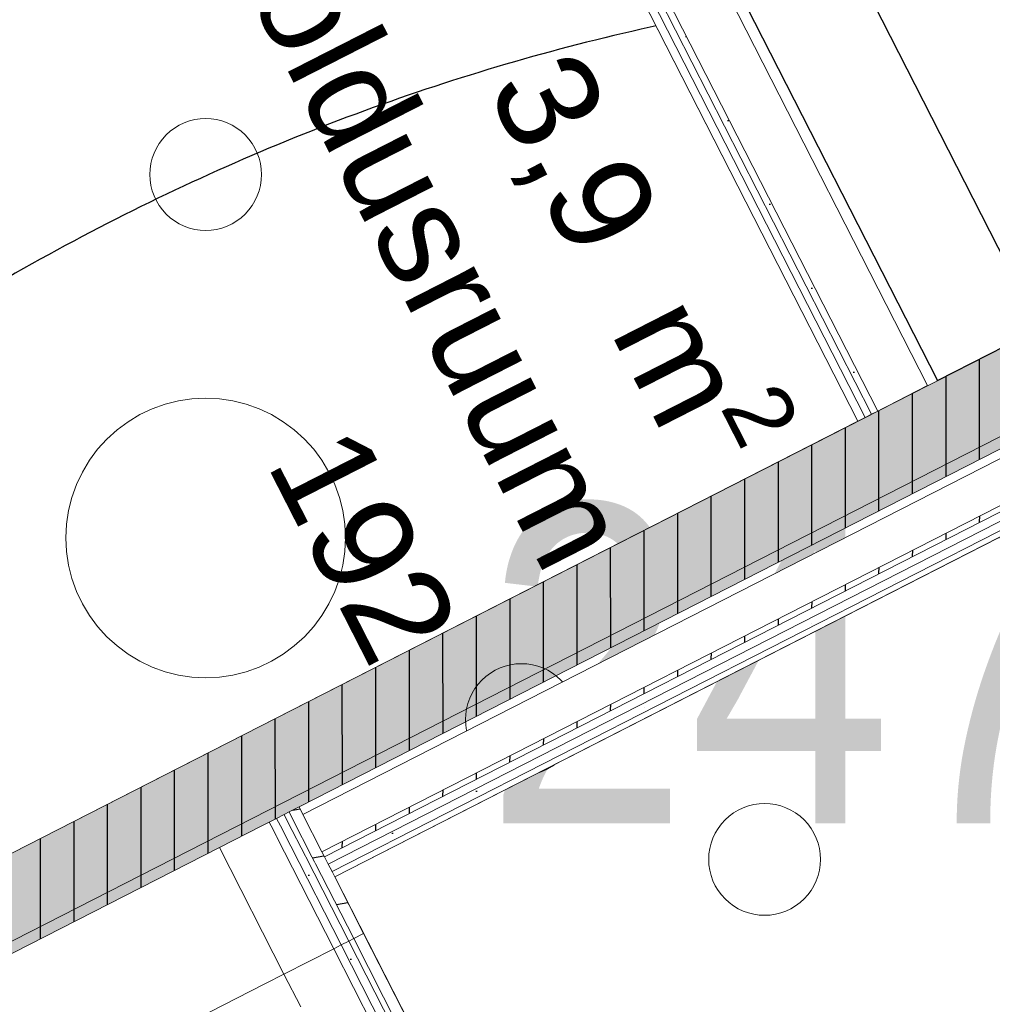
# Model space of a CAD drawing. Header units: metres. Extents: x 538891 to 1080079, y 6588829 to 13178720.
# Tile 545 of 1056: x 539902.88 to 539904.62, y 6589188.82 to 6589190.58. Entities that reach past the tile are written whole.
import ezdxf

# ---------------------------------------------------------------- set-up
doc = ezdxf.new("R2010")
doc.units = ezdxf.units.M
doc.header["$LTSCALE"] = 0.4
doc.header["$PDMODE"] = 1
doc.header["$PDSIZE"] = -2
doc.linetypes.add('Hidden Line', pattern=[48.902778, 35.277778, -13.625])
doc.linetypes.add('Triple Dashed', pattern=[92.604163, 66.145831, -26.458332])
for name, color, linetype in [('AR', 7, 'Continuous'), ('DENDRO', 7, 'Continuous'), ('GEO', 7, 'Continuous')]:
    doc.layers.add(name, color=color, linetype=linetype)
doc.styles.add('Arial', font='arial.ttf')
doc.styles.add('Arial Narrow', font='ARIALN.TTF')
pattern_1 = [(0, (0, 0), (0, 0.075), [1e-05, -0.07499])]
pattern_2 = [(10, (0, 0), (-0.015628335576, 0.0886326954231), [])]
pattern_3 = [(90, (0, 0), (-0.06, 0), [])]

# ---------------------------------------------------------------- blocks, each defined once
blk = doc.blocks.new('VQSA')
at = {"color": 7, "linetype": 'Continuous', "lineweight": 9, "flags": 128}
for points in [[(0.2, 1.3), (0.199, 1.2804), (0.1962, 1.261), (0.1914, 1.2419), (0.1848, 1.2235), (0.1764, 1.2057), (0.1663, 1.1889), (0.1546, 1.1731), (0.1414, 1.1586), (0.1269, 1.1454), (0.1111, 1.1337), (0.0943, 1.1236), (0.0765, 1.1152), (0.0581, 1.1086), (0.039, 1.1038), (0.0196, 1.101), (0, 1.1), (-0.0196, 1.101), (-0.039, 1.1038), (-0.0581, 1.1086), (-0.0765, 1.1152), (-0.0943, 1.1236), (-0.1111, 1.1337), (-0.1269, 1.1454), (-0.1414, 1.1586), (-0.1546, 1.1731), (-0.1663, 1.1889), (-0.1764, 1.2057), (-0.1848, 1.2235), (-0.1914, 1.2419), (-0.1962, 1.261), (-0.199, 1.2804), (-0.2, 1.3), (-0.199, 1.3196), (-0.1962, 1.339), (-0.1914, 1.3581), (-0.1848, 1.3765), (-0.1764, 1.3943), (-0.1663, 1.4111), (-0.1546, 1.4269), (-0.1414, 1.4414), (-0.1269, 1.4546), (-0.1111, 1.4663), (-0.0943, 1.4764), (-0.0765, 1.4848), (-0.0581, 1.4914), (-0.039, 1.4962), (-0.0196, 1.499), (0, 1.5), (0.0196, 1.499), (0.039, 1.4962), (0.0581, 1.4914), (0.0765, 1.4848), (0.0943, 1.4764), (0.1111, 1.4663), (0.1269, 1.4546), (0.1414, 1.4414), (0.1546, 1.4269), (0.1663, 1.4111), (0.1764, 1.3943), (0.1848, 1.3765), (0.1914, 1.3581), (0.1962, 1.339), (0.199, 1.3196)], [(0.5, 0), (0.4976, -0.049), (0.4904, -0.0975), (0.4785, -0.1451), (0.4619, -0.1913), (0.441, -0.2357), (0.4157, -0.2778), (0.3865, -0.3172), (0.3536, -0.3536), (0.3172, -0.3865), (0.2778, -0.4157), (0.2357, -0.441), (0.1913, -0.4619), (0.1451, -0.4785), (0.0975, -0.4904), (0.049, -0.4976), (0, -0.5), (-0.049, -0.4976), (-0.0975, -0.4904), (-0.1451, -0.4785), (-0.1913, -0.4619), (-0.2357, -0.441), (-0.2778, -0.4157), (-0.3172, -0.3865), (-0.3536, -0.3536), (-0.3865, -0.3172), (-0.4157, -0.2778), (-0.441, -0.2357), (-0.4619, -0.1913), (-0.4785, -0.1451), (-0.4904, -0.0975), (-0.4976, -0.049), (-0.5, 0), (-0.4976, 0.049), (-0.4904, 0.0975), (-0.4785, 0.1451), (-0.4619, 0.1913), (-0.441, 0.2357), (-0.4157, 0.2778), (-0.3865, 0.3172), (-0.3536, 0.3536), (-0.3172, 0.3865), (-0.2778, 0.4157), (-0.2357, 0.441), (-0.1913, 0.4619), (-0.1451, 0.4785), (-0.0975, 0.4904), (-0.049, 0.4976), (0, 0.5), (0.049, 0.4976), (0.0975, 0.4904), (0.1451, 0.4785), (0.1913, 0.4619), (0.2357, 0.441), (0.2778, 0.4157), (0.3172, 0.3865), (0.3536, 0.3536), (0.3865, 0.3172), (0.4157, 0.2778), (0.441, 0.2357), (0.4619, 0.1913), (0.4785, 0.1451), (0.4904, 0.0975), (0.4976, 0.049)], [(1.33, -0.65), (1.329, -0.6696), (1.3262, -0.689), (1.3214, -0.7081), (1.3148, -0.7265), (1.3064, -0.7443), (1.2963, -0.7611), (1.2846, -0.7769), (1.2714, -0.7914), (1.2569, -0.8046), (1.2411, -0.8163), (1.2243, -0.8264), (1.2065, -0.8348), (1.1881, -0.8414), (1.169, -0.8462), (1.1496, -0.849), (1.13, -0.85), (1.1104, -0.849), (1.091, -0.8462), (1.0719, -0.8414), (1.0535, -0.8348), (1.0357, -0.8264), (1.0189, -0.8163), (1.0031, -0.8046), (0.9886, -0.7914), (0.9754, -0.7769), (0.9637, -0.7611), (0.9536, -0.7443), (0.9452, -0.7265), (0.9386, -0.7081), (0.9338, -0.689), (0.931, -0.6696), (0.93, -0.65), (0.931, -0.6304), (0.9338, -0.611), (0.9386, -0.5919), (0.9452, -0.5735), (0.9536, -0.5557), (0.9637, -0.5389), (0.9754, -0.5231), (0.9886, -0.5086), (1.0031, -0.4954), (1.0189, -0.4837), (1.0357, -0.4736), (1.0535, -0.4652), (1.0719, -0.4586), (1.091, -0.4538), (1.1104, -0.451), (1.13, -0.45), (1.1496, -0.451), (1.169, -0.4538), (1.1881, -0.4586), (1.2065, -0.4652), (1.2243, -0.4736), (1.2411, -0.4837), (1.2569, -0.4954), (1.2714, -0.5086), (1.2846, -0.5231), (1.2963, -0.5389), (1.3064, -0.5557), (1.3148, -0.5735), (1.3214, -0.5919), (1.3262, -0.611), (1.329, -0.6304)], [(2.2, -1.15), (2.199, -1.1696), (2.1962, -1.189), (2.1914, -1.2081), (2.1848, -1.2265), (2.1764, -1.2443), (2.1663, -1.2611), (2.1546, -1.2769), (2.1414, -1.2914), (2.1269, -1.3046), (2.1111, -1.3163), (2.0943, -1.3264), (2.0765, -1.3348), (2.0581, -1.3414), (2.039, -1.3462), (2.0196, -1.349), (2, -1.35), (1.9804, -1.349), (1.961, -1.3462), (1.9419, -1.3414), (1.9235, -1.3348), (1.9057, -1.3264), (1.8889, -1.3163), (1.8731, -1.3046), (1.8586, -1.2914), (1.8454, -1.2769), (1.8337, -1.2611), (1.8236, -1.2443), (1.8152, -1.2265), (1.8086, -1.2081), (1.8038, -1.189), (1.801, -1.1696), (1.8, -1.15), (1.801, -1.1304), (1.8038, -1.111), (1.8086, -1.0919), (1.8152, -1.0735), (1.8236, -1.0557), (1.8337, -1.0389), (1.8454, -1.0231), (1.8586, -1.0086), (1.8731, -0.9954), (1.8889, -0.9837), (1.9057, -0.9736), (1.9235, -0.9652), (1.9419, -0.9586), (1.961, -0.9538), (1.9804, -0.951), (2, -0.95), (2.0196, -0.951), (2.039, -0.9538), (2.0581, -0.9586), (2.0765, -0.9652), (2.0943, -0.9736), (2.1111, -0.9837), (2.1269, -0.9954), (2.1414, -1.0086), (2.1546, -1.0231), (2.1663, -1.0389), (2.1764, -1.0557), (2.1848, -1.0735), (2.1914, -1.0919), (2.1962, -1.111), (2.199, -1.1304)]]:
    blk.add_lwpolyline(points, close=True, dxfattribs=at)

msp = doc.modelspace()

# ---------------------------------------------------------------- linework, layer by layer
at = {"layer": 'AR', "color": 7, "linetype": 'Continuous', "lineweight": 9}
msp.add_line((539903.1674, 6589189.2419), (539902.8414, 6589189.0755), dxfattribs=at)
at = {"layer": 'AR', "color": 7, "linetype": 'Continuous', "lineweight": 9, "true_color": 0xfdf3d0, "flags": 128}
msp.add_lwpolyline([(539903.2564, 6589189.2874), (539904.3823, 6589189.862), (539903.939, 6589190.7304), (539904.2107, 6589190.8691), (539903.7106, 6589191.8488), (539901.8981, 6589190.9237), (539902.8414, 6589189.0755)], close=True, dxfattribs=at)
at = {"layer": 'AR', "color": 7, "linetype": 'Continuous', "lineweight": 9, "flags": 128}
for points in [[(539903.2564, 6589189.2874), (539904.3823, 6589189.862), (539903.939, 6589190.7304), (539904.2107, 6589190.8691), (539903.7106, 6589191.8488), (539901.8981, 6589190.9237), (539902.8414, 6589189.0755)], [(539904.5964, 6589186.794), (539899.4385, 6589184.1614), (539900.853, 6589181.39), (539904.3364, 6589183.1679), (539905.4552, 6589183.7389), (539907.355, 6589184.7086), (539904.7903, 6589189.7335), (539903.4463, 6589189.0474)]]:
    msp.add_lwpolyline(points, close=True, dxfattribs=at)
at = {"layer": 'AR', "color": 7, "linetype": 'Hidden Line', "lineweight": 9, "flags": 128}
msp.add_lwpolyline([(539905.89, 6589187.6339), (539904.7399, 6589189.8873), (539902.2493, 6589188.6162), (539903.3995, 6589186.3627)], close=True, dxfattribs=at)
at = {"layer": 'AR', "color": 9, "linetype": 'Continuous', "lineweight": 9, "true_color": 0xc9c5ab, "flags": 128}
msp.add_lwpolyline([(539904.5964, 6589186.794), (539899.4385, 6589184.1614), (539900.853, 6589181.39), (539904.3364, 6589183.1679), (539905.4552, 6589183.7389), (539907.355, 6589184.7086), (539904.7903, 6589189.7335), (539903.4463, 6589189.0474)], close=True, dxfattribs=at)
at = {"layer": 'AR', "color": 7, "linetype": 'Continuous', "lineweight": 5}
msp.add_point((539903.1674, 6589189.2419), dxfattribs=at)
msp.add_point((539903.1674, 6589189.2419), dxfattribs=at)
at = {"layer": 'DENDRO', "color": 82, "linetype": 'Continuous', "lineweight": 25, "true_color": 0x33cc00}
msp.add_open_spline([(539907.0569, 6589183.1491), (539906.1197, 6589182.5807), (539903.9223, 6589182.523), (539901.9907, 6589183.5597), (539900.8426, 6589185.413), (539900.7854, 6589187.5865), (539901.8346, 6589189.4976), (539903.7091, 6589190.6344), (539905.9064, 6589190.6922), (539907.838, 6589189.6555), (539908.9862, 6589187.8021), (539909.0433, 6589185.6287), (539907.9941, 6589183.7175), (539907.0569, 6589183.1491)], degree=2, dxfattribs=at)

# ---------------------------------------------------------------- block references
at = {"layer": 'GEO', "color": 8, "true_color": 0x7d7d7d, "xscale": 0.5, "yscale": 0.5, "zscale": 0.5}
msp.add_blockref('VQSA', (539903.2155, 6589189.6533), dxfattribs=at)

# ---------------------------------------------------------------- texts
at = {"layer": 'AR', "color": 7, "char_height": 0.18, "attachment_point": 1, "rotation": 297.0398, "line_spacing_factor": 1.004016, "style": 'Arial'}
for s, insert in [('Koristus- ja hooldusruum', (539902.7212, 6589192.1399)), ('\\A1;3,9{\\H0.9851x; } m{\\H0.9851x;\\H0.6667x;\\S2 ^ ;}', (539903.9232, 6589190.5626)), ('192', (539903.4833, 6589189.8689))]:
    msp.add_mtext(s, dxfattribs=dict(at, insert=insert))
at = {"layer": 'DENDRO', "color": 250, "true_color": 0x333333, "insert": (539903.7155, 6589189.7139), "char_height": 0.57083, "attachment_point": 1, "line_spacing_factor": 2.63829, "style": 'Arial Narrow'}
msp.add_mtext('247', dxfattribs=at)

# ---------------------------------------------------------------- next in the draw order: wipeouts: each hides what was drawn before it
at = {"color": 255, "linetype": 'Continuous', "lineweight": 5}
for points in [[(539903.9459, 6589190.7171), (539904.3823, 6589189.862), (539904.3957, 6589189.8688), (539903.9592, 6589190.7239)], [(539903.437, 6589189.0539), (539903.4463, 6589189.0474), (539903.4417, 6589189.0564)], [(539903.3633, 6589188.803), (539903.3333, 6589188.8618), (539903.32, 6589188.855), (539903.35, 6589188.7962)]]:
    msp.add_wipeout(points, dxfattribs=at).dxf.layer = 'AR'

# ---------------------------------------------------------------- next in the draw order: hatches: boundary and pattern name
at = {"layer": 'AR', "linetype": 'Continuous', "lineweight": 25, "true_color": 0x808080}
h = msp.add_hatch(dxfattribs=at)
h.set_pattern_fill('WOOD_0001_1', color=8, style=0, pattern_type=2)
h.set_pattern_definition(pattern_2)
h.paths.add_polyline_path([(539903.437, 6589189.0539), (539903.4463, 6589189.0474), (539903.4417, 6589189.0564)])

# ---------------------------------------------------------------- next in the draw order: wipeouts: each hides what was drawn before it
at = {"color": 255, "linetype": 'Continuous', "lineweight": 5}
for points in [[(539903.9649, 6589190.7128), (539904.3957, 6589189.8688), (539904.4068, 6589189.8745), (539903.976, 6589190.7184)], [(539903.3745, 6589188.8087), (539903.3445, 6589188.8675), (539903.3333, 6589188.8618), (539903.3633, 6589188.803)]]:
    msp.add_wipeout(points, dxfattribs=at).dxf.layer = 'AR'

# ---------------------------------------------------------------- next in the draw order: hatches: boundary and pattern name
at = {"layer": 'AR', "linetype": 'Continuous', "lineweight": 25, "true_color": 0x848484}
h = msp.add_hatch(dxfattribs=at)
h.set_pattern_fill('GYPSUM_0001', color=252, style=0, pattern_type=2)
h.set_pattern_definition(pattern_1)
h.paths.add_polyline_path([(539903.9649, 6589190.7128), (539904.3957, 6589189.8688), (539904.4068, 6589189.8745), (539903.976, 6589190.7184)])

# ---------------------------------------------------------------- next in the draw order: wipeouts: each hides what was drawn before it
at = {"color": 255, "linetype": 'Continuous', "lineweight": 5}
for points in [[(539903.4349, 6589189.0697), (539903.423, 6589189.0637), (539903.437, 6589189.0539), (539903.4417, 6589189.0564)], [(539903.3856, 6589188.8144), (539903.3556, 6589188.8732), (539903.3445, 6589188.8675), (539903.3745, 6589188.8087)]]:
    msp.add_wipeout(points, dxfattribs=at).dxf.layer = 'AR'

# ---------------------------------------------------------------- next in the draw order: hatches: boundary and pattern name
at = {"layer": 'AR', "linetype": 'Continuous', "lineweight": 25, "true_color": 0x808080}
h = msp.add_hatch(dxfattribs=at)
h.set_pattern_fill('WOOD_0001_1', color=8, style=0, pattern_type=2)
h.set_pattern_definition(pattern_2)
h.paths.add_polyline_path([(539903.4349, 6589189.0697), (539903.423, 6589189.0637), (539903.437, 6589189.0539), (539903.4417, 6589189.0564)])

# ---------------------------------------------------------------- next in the draw order: linework, layer by layer
at = {"layer": 'AR', "color": 7, "linetype": 'Continuous', "lineweight": 9}
msp.add_line((539903.3556, 6589188.8732), (539903.3445, 6589188.8675), dxfattribs=at)

# ---------------------------------------------------------------- next in the draw order: wipeouts: each hides what was drawn before it
at = {"color": 255, "linetype": 'Continuous', "lineweight": 5}
for points in [[(539903.9817, 6589190.7073), (539904.4068, 6589189.8745), (539904.4179, 6589189.8802), (539903.9929, 6589190.713)], [(539901.3455, 6589187.7731), (539903.35, 6589188.7962), (539903.32, 6589188.855), (539901.3155, 6589187.8319)]]:
    msp.add_wipeout(points, dxfattribs=at).dxf.layer = 'AR'

# ---------------------------------------------------------------- next in the draw order: hatches: boundary and pattern name
at = {"layer": 'AR', "linetype": 'Continuous', "lineweight": 25, "true_color": 0x848484}
h = msp.add_hatch(dxfattribs=at)
h.set_pattern_fill('GYPSUM_0001', color=252, style=0, pattern_type=2)
h.set_pattern_definition(pattern_1)
h.paths.add_polyline_path([(539903.9817, 6589190.7073), (539904.4068, 6589189.8745), (539904.4179, 6589189.8802), (539903.9929, 6589190.713)])

# ---------------------------------------------------------------- next in the draw order: linework, layer by layer
at = {"layer": 'AR', "color": 7, "linetype": 'Continuous', "lineweight": 9}
for p, q in [((539904.3823, 6589189.862), (539904.3957, 6589189.8688)), ((539903.3333, 6589188.8618), (539903.32, 6589188.855)), ((539903.3333, 6589188.8618), (539903.32, 6589188.855)), ((539903.32, 6589188.855), (539903.3333, 6589188.8618)), ((539903.3445, 6589188.8675), (539903.3333, 6589188.8618)), ((539903.3856, 6589188.8144), (539903.3556, 6589188.8732)), ((539903.32, 6589188.855), (539901.3155, 6589187.8319))]:
    msp.add_line(p, q, dxfattribs=at)
at = {"layer": 'AR', "color": 7, "linetype": 'Continuous', "lineweight": 5}
msp.add_point((539903.3333, 6589188.8618), dxfattribs=at)
msp.add_point((539903.3333, 6589188.8618), dxfattribs=at)

# ---------------------------------------------------------------- next in the draw order: wipeouts: each hides what was drawn before it
at = {"color": 255, "linetype": 'Continuous', "lineweight": 5}
msp.add_wipeout([(539903.4114, 6589189.0718), (539903.423, 6589189.0637), (539903.4349, 6589189.0697), (539903.4281, 6589189.0831), (539903.4103, 6589189.074)], dxfattribs=at).dxf.layer = 'AR'

# ---------------------------------------------------------------- next in the draw order: hatches: boundary and pattern name
at = {"layer": 'AR', "linetype": 'Continuous', "lineweight": 25, "true_color": 0x808080}
h = msp.add_hatch(dxfattribs=at)
h.set_pattern_fill('WOOD_0001_1', color=8, style=0, pattern_type=2)
h.set_pattern_definition(pattern_2)
h.paths.add_polyline_path([(539903.4114, 6589189.0718), (539903.423, 6589189.0637), (539903.4349, 6589189.0697), (539903.4281, 6589189.0831), (539903.4103, 6589189.074)])

# ---------------------------------------------------------------- next in the draw order: wipeouts: each hides what was drawn before it
at = {"color": 255, "linetype": 'Continuous', "lineweight": 5}
msp.add_wipeout([(539904.0383, 6589190.6239), (539904.4179, 6589189.8802), (539904.507, 6589189.9257), (539904.1274, 6589190.6694)], dxfattribs=at).dxf.layer = 'AR'

# ---------------------------------------------------------------- next in the draw order: linework, layer by layer
at = {"layer": 'AR', "color": 7, "linetype": 'Continuous', "lineweight": 9}
for p, q in [((539903.939, 6589190.7304), (539904.3823, 6589189.862)), ((539903.9592, 6589190.7239), (539904.3957, 6589189.8688)), ((539903.9649, 6589190.7128), (539904.3957, 6589189.8688)), ((539903.9817, 6589190.7073), (539904.4068, 6589189.8745)), ((539904.507, 6589189.9257), (539904.1274, 6589190.6694)), ((539904.0383, 6589190.6239), (539904.4179, 6589189.8802)), ((539904.4179, 6589189.8802), (539904.507, 6589189.9257)), ((539904.3957, 6589189.8688), (539904.4068, 6589189.8745)), ((539904.4068, 6589189.8745), (539904.4179, 6589189.8802))]:
    msp.add_line(p, q, dxfattribs=at)
at = {"layer": 'AR', "color": 8, "linetype": 'Continuous', "lineweight": 25, "true_color": 0x808080, "flags": 128}
msp.add_lwpolyline([(539904.5248, 6589189.9347), (539904.7074, 6589190.0279), (539904.3369, 6589190.7539), (539904.1543, 6589190.6607)], close=True, dxfattribs=at)

# ---------------------------------------------------------------- next in the draw order: wipeouts: each hides what was drawn before it
at = {"color": 255, "linetype": 'Continuous', "lineweight": 5}
msp.add_wipeout([(539903.4103, 6589189.074), (539903.4091, 6589189.0734), (539903.4114, 6589189.0718)], dxfattribs=at).dxf.layer = 'AR'

# ---------------------------------------------------------------- next in the draw order: wipeouts: each hides what was drawn before it
msp.add_wipeout([(539903.4103, 6589189.074), (539903.4281, 6589189.0831), (539903.4235, 6589189.092), (539903.4057, 6589189.0829)], dxfattribs=at).dxf.layer = 'AR'

# ---------------------------------------------------------------- next in the draw order: hatches: boundary and pattern name
at = {"layer": 'AR', "linetype": 'Continuous', "lineweight": 25, "true_color": 0x808080}
h = msp.add_hatch(dxfattribs=at)
h.set_pattern_fill('WOOD_0001_1', color=8, style=0, pattern_type=2)
h.set_pattern_definition(pattern_2)
h.paths.add_polyline_path([(539903.4103, 6589189.074), (539903.4281, 6589189.0831), (539903.4235, 6589189.092), (539903.4057, 6589189.0829)])

# ---------------------------------------------------------------- next in the draw order: wipeouts: each hides what was drawn before it
at = {"color": 255, "linetype": 'Continuous', "lineweight": 5}
msp.add_wipeout([(539903.4057, 6589189.0829), (539903.3998, 6589189.0799), (539903.4091, 6589189.0734), (539903.4103, 6589189.074)], dxfattribs=at).dxf.layer = 'AR'

# ---------------------------------------------------------------- next in the draw order: wipeouts: each hides what was drawn before it
msp.add_wipeout([(539903.4057, 6589189.0829), (539903.4235, 6589189.092), (539903.3894, 6589189.1588), (539903.3716, 6589189.1497)], dxfattribs=at).dxf.layer = 'AR'

# ---------------------------------------------------------------- next in the draw order: hatches: boundary and pattern name
at = {"layer": 'AR', "linetype": 'Continuous', "lineweight": 25, "true_color": 0x808080}
h = msp.add_hatch(dxfattribs=at)
h.set_pattern_fill('WOOD_0001_1', color=8, style=0, pattern_type=2)
h.set_pattern_definition(pattern_2)
h.paths.add_polyline_path([(539903.4057, 6589189.0829), (539903.4235, 6589189.092), (539903.3894, 6589189.1588), (539903.3716, 6589189.1497)])

# ---------------------------------------------------------------- next in the draw order: wipeouts: each hides what was drawn before it
at = {"color": 255, "linetype": 'Continuous', "lineweight": 5}
msp.add_wipeout([(539903.394, 6589189.0839), (539903.3998, 6589189.0799), (539903.4057, 6589189.0829), (539903.3716, 6589189.1497), (539903.3627, 6589189.1451)], dxfattribs=at).dxf.layer = 'AR'

# ---------------------------------------------------------------- next in the draw order: wipeouts: each hides what was drawn before it
for points in [[(539903.3678, 6589189.1021), (539903.394, 6589189.0839), (539903.3627, 6589189.1451), (539903.3494, 6589189.1383)], [(539903.4981, 6589188.9459), (539903.4463, 6589189.0474), (539903.4114, 6589189.0718), (539903.4803, 6589188.9368)]]:
    msp.add_wipeout(points, dxfattribs=at).dxf.layer = 'AR'

# ---------------------------------------------------------------- next in the draw order: hatches: boundary and pattern name
at = {"layer": 'AR', "linetype": 'Continuous', "lineweight": 25, "true_color": 0x848484}
h = msp.add_hatch(dxfattribs=at)
h.set_pattern_fill('GYPSUM_0001', color=252, style=0, pattern_type=2)
h.set_pattern_definition(pattern_1)
h.paths.add_polyline_path([(539903.3678, 6589189.1021), (539903.394, 6589189.0839), (539903.3627, 6589189.1451), (539903.3494, 6589189.1383)])
at = {"layer": 'AR', "linetype": 'Continuous', "lineweight": 25, "true_color": 0x808080}
h = msp.add_hatch(dxfattribs=at)
h.set_pattern_fill('WOOD_0001_1', color=8, style=0, pattern_type=2)
h.set_pattern_definition(pattern_2)
h.paths.add_polyline_path([(539903.4981, 6589188.9459), (539903.4463, 6589189.0474), (539903.4114, 6589189.0718), (539903.4803, 6589188.9368)])

# ---------------------------------------------------------------- next in the draw order: wipeouts: each hides what was drawn before it
at = {"color": 255, "linetype": 'Continuous', "lineweight": 5}
for points in [[(539903.3716, 6589189.1497), (539903.3894, 6589189.1588), (539903.3826, 6589189.1721), (539903.3648, 6589189.1631)], [(539903.3417, 6589189.1204), (539903.3678, 6589189.1021), (539903.3494, 6589189.1383), (539903.336, 6589189.1315)], [(539903.4803, 6589188.9368), (539903.4114, 6589189.0718), (539903.394, 6589189.0839), (539903.4714, 6589188.9323)]]:
    msp.add_wipeout(points, dxfattribs=at).dxf.layer = 'AR'

# ---------------------------------------------------------------- next in the draw order: hatches: boundary and pattern name
at = {"layer": 'AR', "linetype": 'Continuous', "lineweight": 25, "true_color": 0x808080}
h = msp.add_hatch(dxfattribs=at)
h.set_pattern_fill('WOOD_0001_1', color=8, style=0, pattern_type=2)
h.set_pattern_definition(pattern_2)
h.paths.add_polyline_path([(539903.3716, 6589189.1497), (539903.3894, 6589189.1588), (539903.3826, 6589189.1721), (539903.3648, 6589189.1631)])
at = {"layer": 'AR', "linetype": 'Continuous', "lineweight": 25, "true_color": 0x848484}
h = msp.add_hatch(dxfattribs=at)
h.set_pattern_fill('GYPSUM_0001', color=252, style=0, pattern_type=2)
h.set_pattern_definition(pattern_1)
h.paths.add_polyline_path([(539903.3417, 6589189.1204), (539903.3678, 6589189.1021), (539903.3494, 6589189.1383), (539903.336, 6589189.1315)])

# ---------------------------------------------------------------- next in the draw order: linework, layer by layer
at = {"layer": 'AR', "color": 7, "linetype": 'Continuous', "lineweight": 9}
for p, q in [((539903.3826, 6589189.1721), (539903.3894, 6589189.1588)), ((539903.4981, 6589188.9459), (539903.4803, 6589188.9368))]:
    msp.add_line(p, q, dxfattribs=at)

# ---------------------------------------------------------------- next in the draw order: wipeouts: each hides what was drawn before it
at = {"color": 255, "linetype": 'Continuous', "lineweight": 5}
for points in [[(539903.3627, 6589189.1451), (539903.3716, 6589189.1497), (539903.3648, 6589189.1631), (539903.3559, 6589189.1585)], [(539903.336, 6589189.1315), (539903.3301, 6589189.1285), (539903.3417, 6589189.1204)], [(539903.4714, 6589188.9323), (539903.394, 6589189.0839), (539903.3678, 6589189.1021), (539903.458, 6589188.9255)]]:
    msp.add_wipeout(points, dxfattribs=at).dxf.layer = 'AR'

# ---------------------------------------------------------------- next in the draw order: hatches: boundary and pattern name
at = {"layer": 'AR', "linetype": 'Continuous', "lineweight": 25, "true_color": 0x848484}
h = msp.add_hatch(dxfattribs=at)
h.set_pattern_fill('GYPSUM_0001', color=252, style=0, pattern_type=2)
h.set_pattern_definition(pattern_1)
h.paths.add_polyline_path([(539903.4714, 6589188.9323), (539903.394, 6589189.0839), (539903.3678, 6589189.1021), (539903.458, 6589188.9255)])

# ---------------------------------------------------------------- next in the draw order: linework, layer by layer
at = {"layer": 'AR', "color": 7, "linetype": 'Continuous', "lineweight": 9}
msp.add_line((539903.4803, 6589188.9368), (539903.4714, 6589188.9323), dxfattribs=at)

# ---------------------------------------------------------------- next in the draw order: wipeouts: each hides what was drawn before it
at = {"color": 255, "linetype": 'Continuous', "lineweight": 5}
msp.add_wipeout([(539903.3494, 6589189.1383), (539903.3627, 6589189.1451), (539903.3559, 6589189.1585), (539903.3425, 6589189.1517)], dxfattribs=at).dxf.layer = 'AR'

# ---------------------------------------------------------------- next in the draw order: hatches: boundary and pattern name
at = {"layer": 'AR', "linetype": 'Continuous', "lineweight": 25, "true_color": 0x848484}
h = msp.add_hatch(dxfattribs=at)
h.set_pattern_fill('GYPSUM_0001', color=252, style=0, pattern_type=2)
h.set_pattern_definition(pattern_1)
h.paths.add_polyline_path([(539903.3494, 6589189.1383), (539903.3627, 6589189.1451), (539903.3559, 6589189.1585), (539903.3425, 6589189.1517)])

# ---------------------------------------------------------------- next in the draw order: linework, layer by layer
at = {"layer": 'AR', "color": 7, "linetype": 'Continuous', "lineweight": 9}
for p, q in [((539903.3826, 6589189.1721), (539903.3648, 6589189.1631)), ((539903.3648, 6589189.1631), (539903.3716, 6589189.1497))]:
    msp.add_line(p, q, dxfattribs=at)

# ---------------------------------------------------------------- next in the draw order: wipeouts: each hides what was drawn before it
at = {"color": 255, "linetype": 'Continuous', "lineweight": 5}
msp.add_wipeout([(539903.336, 6589189.1315), (539903.3494, 6589189.1383), (539903.3425, 6589189.1517), (539903.3292, 6589189.1449)], dxfattribs=at).dxf.layer = 'AR'

# ---------------------------------------------------------------- next in the draw order: hatches: boundary and pattern name
at = {"layer": 'AR', "linetype": 'Continuous', "lineweight": 25, "true_color": 0x848484}
h = msp.add_hatch(dxfattribs=at)
h.set_pattern_fill('GYPSUM_0001', color=252, style=0, pattern_type=2)
h.set_pattern_definition(pattern_1)
h.paths.add_polyline_path([(539903.336, 6589189.1315), (539903.3494, 6589189.1383), (539903.3425, 6589189.1517), (539903.3292, 6589189.1449)])

# ---------------------------------------------------------------- next in the draw order: linework, layer by layer
at = {"layer": 'AR', "color": 7, "linetype": 'Continuous', "lineweight": 9}
msp.add_line((539903.3648, 6589189.1631), (539903.3559, 6589189.1585), dxfattribs=at)
msp.add_line((539903.3648, 6589189.1631), (539903.3559, 6589189.1585), dxfattribs=at)

# ---------------------------------------------------------------- next in the draw order: wipeouts: each hides what was drawn before it
at = {"color": 255, "linetype": 'Continuous', "lineweight": 5}
msp.add_wipeout([(539903.3292, 6589189.1449), (539903.3161, 6589189.1382), (539903.3301, 6589189.1285), (539903.336, 6589189.1315)], dxfattribs=at).dxf.layer = 'AR'

# ---------------------------------------------------------------- next in the draw order: linework, layer by layer
at = {"layer": 'AR', "color": 7, "linetype": 'Continuous', "lineweight": 9}
msp.add_line((539903.3559, 6589189.1585), (539903.3425, 6589189.1517), dxfattribs=at)
msp.add_line((539903.3559, 6589189.1585), (539903.3425, 6589189.1517), dxfattribs=at)

# ---------------------------------------------------------------- next in the draw order: wipeouts: each hides what was drawn before it
at = {"color": 255, "linetype": 'Continuous', "lineweight": 5}
msp.add_wipeout([(539903.458, 6589188.9255), (539903.3678, 6589189.1021), (539903.3417, 6589189.1204), (539903.4447, 6589188.9186)], dxfattribs=at).dxf.layer = 'AR'

# ---------------------------------------------------------------- next in the draw order: hatches: boundary and pattern name
at = {"layer": 'AR', "linetype": 'Continuous', "lineweight": 25, "true_color": 0x848484}
h = msp.add_hatch(dxfattribs=at)
h.set_pattern_fill('GYPSUM_0001', color=252, style=0, pattern_type=2)
h.set_pattern_definition(pattern_1)
h.paths.add_polyline_path([(539903.458, 6589188.9255), (539903.3678, 6589189.1021), (539903.3417, 6589189.1204), (539903.4447, 6589188.9186)])

# ---------------------------------------------------------------- next in the draw order: linework, layer by layer
at = {"layer": 'AR', "color": 7, "linetype": 'Continuous', "lineweight": 9}
msp.add_line((539903.4714, 6589188.9323), (539903.458, 6589188.9255), dxfattribs=at)

# ---------------------------------------------------------------- next in the draw order: wipeouts: each hides what was drawn before it
at = {"color": 255, "linetype": 'Continuous', "lineweight": 5}
msp.add_wipeout([(539903.2401, 6589189.0994), (539903.3556, 6589188.8732), (539903.4447, 6589188.9186), (539903.3417, 6589189.1204), (539903.3161, 6589189.1382)], dxfattribs=at).dxf.layer = 'AR'

# ---------------------------------------------------------------- next in the draw order: hatches: boundary and pattern name
at = {"layer": 'AR', "linetype": 'Continuous', "lineweight": 25, "true_color": 0x848484}
h = msp.add_hatch(dxfattribs=at)
h.set_pattern_fill('PLYWOOD_0001', color=252, style=0, pattern_type=2)
h.set_pattern_definition(pattern_3)
h.paths.add_polyline_path([(539902.7404, 6589188.8444), (539903.2401, 6589189.0994), (539903.1674, 6589189.2419), (539902.8414, 6589189.0755)])
h = msp.add_hatch(dxfattribs=at)
h.set_pattern_fill('PLYWOOD_0001', color=252, style=0, pattern_type=2)
h.set_pattern_definition(pattern_3)
h.paths.add_polyline_path([(539903.2401, 6589189.0994), (539903.3161, 6589189.1382), (539903.1674, 6589189.2419)])

# ---------------------------------------------------------------- next in the draw order: linework, layer by layer
at = {"layer": 'AR', "color": 7, "linetype": 'Continuous', "lineweight": 9}
for p, q in [((539903.3292, 6589189.1449), (539903.3161, 6589189.1382)), ((539903.3292, 6589189.1449), (539903.3161, 6589189.1382)), ((539903.3425, 6589189.1517), (539903.3292, 6589189.1449)), ((539903.3425, 6589189.1517), (539903.3292, 6589189.1449)), ((539903.3292, 6589189.1449), (539903.336, 6589189.1315)), ((539903.3425, 6589189.1517), (539903.3494, 6589189.1383)), ((539903.3559, 6589189.1585), (539903.3627, 6589189.1451)), ((539903.3627, 6589189.1451), (539903.394, 6589189.0839)), ((539903.3716, 6589189.1497), (539903.4057, 6589189.0829)), ((539903.3894, 6589189.1588), (539903.4235, 6589189.092)), ((539903.2401, 6589189.0994), (539903.3161, 6589189.1382)), ((539903.2401, 6589189.0994), (539903.3161, 6589189.1382)), ((539903.336, 6589189.1315), (539903.3417, 6589189.1204)), ((539903.3494, 6589189.1383), (539903.3678, 6589189.1021)), ((539903.4447, 6589188.9186), (539903.3417, 6589189.1204)), ((539902.7404, 6589188.8444), (539903.2401, 6589189.0994)), ((539903.2401, 6589189.0994), (539903.3556, 6589188.8732)), ((539903.458, 6589188.9255), (539903.3678, 6589189.1021)), ((539903.4235, 6589189.092), (539903.4281, 6589189.0831)), ((539903.4714, 6589188.9323), (539903.394, 6589189.0839)), ((539903.4057, 6589189.0829), (539903.4103, 6589189.074)), ((539903.4103, 6589189.074), (539903.4114, 6589189.0718)), ((539903.4281, 6589189.0831), (539903.4349, 6589189.0697)), ((539903.4803, 6589188.9368), (539903.4114, 6589189.0718)), ((539903.4349, 6589189.0697), (539903.4417, 6589189.0564)), ((539903.4417, 6589189.0564), (539903.4463, 6589189.0474)), ((539903.4981, 6589188.9459), (539903.4463, 6589189.0474)), ((539903.4447, 6589188.9186), (539903.3556, 6589188.8732)), ((539903.458, 6589188.9255), (539903.4447, 6589188.9186)), ((539903.3445, 6589188.8675), (539903.3333, 6589188.8618)), ((539903.3333, 6589188.8618), (539903.3445, 6589188.8675))]:
    msp.add_line(p, q, dxfattribs=at)
at = {"layer": 'AR', "color": 254, "linetype": 'Continuous', "true_color": 0xcccccc}
for points in [[(539902.7404, 6589188.8444), (539903.2401, 6589189.0994), (539902.8414, 6589189.0755), (539903.1674, 6589189.2419)], [(539903.2401, 6589189.0994), (539903.3161, 6589189.1382), (539903.1674, 6589189.2419)]]:
    msp.add_solid(points, dxfattribs=at)

# ---------------------------------------------------------------- next in the draw order: wipeouts: each hides what was drawn before it
at = {"color": 255, "linetype": 'Continuous', "lineweight": 5}
for points in [[(539903.4463, 6589189.0474), (539904.7903, 6589189.7335), (539904.7858, 6589189.7424), (539903.4417, 6589189.0564)], [(539904.5237, 6589186.9365), (539903.4981, 6589188.9459), (539903.4803, 6589188.9368), (539904.5059, 6589186.9274)]]:
    msp.add_wipeout(points, dxfattribs=at).dxf.layer = 'AR'

# ---------------------------------------------------------------- next in the draw order: wipeouts: each hides what was drawn before it
for points in [[(539903.4417, 6589189.0564), (539904.7858, 6589189.7424), (539904.779, 6589189.7557), (539903.4349, 6589189.0697)], [(539904.5059, 6589186.9274), (539903.4803, 6589188.9368), (539903.4714, 6589188.9323), (539904.497, 6589186.9229)]]:
    msp.add_wipeout(points, dxfattribs=at).dxf.layer = 'AR'

# ---------------------------------------------------------------- next in the draw order: hatches: boundary and pattern name
at = {"layer": 'AR', "linetype": 'Continuous', "lineweight": 25, "true_color": 0x848484}
h = msp.add_hatch(dxfattribs=at)
h.set_pattern_fill('GYPSUM_0001', color=252, style=0, pattern_type=2)
h.set_pattern_definition(pattern_1)
h.paths.add_polyline_path([(539903.4417, 6589189.0564), (539904.7858, 6589189.7424), (539904.779, 6589189.7557), (539903.4349, 6589189.0697)])

# ---------------------------------------------------------------- next in the draw order: linework, layer by layer
at = {"layer": 'AR', "color": 7, "linetype": 'Continuous', "lineweight": 9}
msp.add_line((539903.4417, 6589189.0564), (539903.4463, 6589189.0474), dxfattribs=at)

# ---------------------------------------------------------------- next in the draw order: wipeouts: each hides what was drawn before it
at = {"color": 255, "linetype": 'Continuous', "lineweight": 5}
msp.add_wipeout([(539904.497, 6589186.9229), (539903.4714, 6589188.9323), (539903.458, 6589188.9255), (539904.4836, 6589186.9161)], dxfattribs=at).dxf.layer = 'AR'

# ---------------------------------------------------------------- next in the draw order: hatches: boundary and pattern name
at = {"layer": 'AR', "linetype": 'Continuous', "lineweight": 25, "true_color": 0x848484}
h = msp.add_hatch(dxfattribs=at)
h.set_pattern_fill('GYPSUM_0001', color=252, style=0, pattern_type=2)
h.set_pattern_definition(pattern_1)
h.paths.add_polyline_path([(539904.497, 6589186.9229), (539903.4714, 6589188.9323), (539903.458, 6589188.9255), (539904.4836, 6589186.9161)])

# ---------------------------------------------------------------- next in the draw order: linework, layer by layer
at = {"layer": 'AR', "color": 7, "linetype": 'Continuous', "lineweight": 9}
msp.add_line((539903.4803, 6589188.9368), (539903.4981, 6589188.9459), dxfattribs=at)

# ---------------------------------------------------------------- next in the draw order: wipeouts: each hides what was drawn before it
at = {"color": 255, "linetype": 'Continuous', "lineweight": 5}
msp.add_wipeout([(539903.4349, 6589189.0697), (539904.779, 6589189.7557), (539904.7722, 6589189.7691), (539903.4281, 6589189.0831)], dxfattribs=at).dxf.layer = 'AR'

# ---------------------------------------------------------------- next in the draw order: hatches: boundary and pattern name
at = {"layer": 'AR', "linetype": 'Continuous', "lineweight": 25, "true_color": 0x848484}
h = msp.add_hatch(dxfattribs=at)
h.set_pattern_fill('GYPSUM_0001', color=252, style=0, pattern_type=2)
h.set_pattern_definition(pattern_1)
h.paths.add_polyline_path([(539903.4349, 6589189.0697), (539904.779, 6589189.7557), (539904.7722, 6589189.7691), (539903.4281, 6589189.0831)])

# ---------------------------------------------------------------- next in the draw order: linework, layer by layer
at = {"layer": 'AR', "color": 7, "linetype": 'Continuous', "lineweight": 9}
msp.add_line((539903.4349, 6589189.0697), (539903.4417, 6589189.0564), dxfattribs=at)

# ---------------------------------------------------------------- next in the draw order: wipeouts: each hides what was drawn before it
at = {"color": 255, "linetype": 'Continuous', "lineweight": 5}
msp.add_wipeout([(539904.4836, 6589186.9161), (539903.458, 6589188.9255), (539903.4447, 6589188.9186), (539904.4703, 6589186.9092)], dxfattribs=at).dxf.layer = 'AR'

# ---------------------------------------------------------------- next in the draw order: hatches: boundary and pattern name
at = {"layer": 'AR', "linetype": 'Continuous', "lineweight": 25, "true_color": 0x848484}
h = msp.add_hatch(dxfattribs=at)
h.set_pattern_fill('GYPSUM_0001', color=252, style=0, pattern_type=2)
h.set_pattern_definition(pattern_1)
h.paths.add_polyline_path([(539904.4836, 6589186.9161), (539903.458, 6589188.9255), (539903.4447, 6589188.9186), (539904.4703, 6589186.9092)])

# ---------------------------------------------------------------- next in the draw order: linework, layer by layer
at = {"layer": 'AR', "color": 7, "linetype": 'Continuous', "lineweight": 9}
msp.add_line((539903.4714, 6589188.9323), (539903.4803, 6589188.9368), dxfattribs=at)

# ---------------------------------------------------------------- next in the draw order: wipeouts: each hides what was drawn before it
at = {"color": 255, "linetype": 'Continuous', "lineweight": 5}
msp.add_wipeout([(539903.4281, 6589189.0831), (539904.7722, 6589189.7691), (539904.7676, 6589189.778), (539903.4235, 6589189.092)], dxfattribs=at).dxf.layer = 'AR'

# ---------------------------------------------------------------- next in the draw order: hatches: boundary and pattern name
at = {"layer": 'AR', "linetype": 'Continuous', "lineweight": 25, "true_color": 0x848484}
h = msp.add_hatch(dxfattribs=at)
h.set_pattern_fill('PLYWOOD_0001', color=252, style=0, pattern_type=2)
h.set_pattern_definition(pattern_3)
h.paths.add_polyline_path([(539903.4281, 6589189.0831), (539904.7722, 6589189.7691), (539904.7676, 6589189.778), (539903.4235, 6589189.092)])

# ---------------------------------------------------------------- next in the draw order: linework, layer by layer
at = {"layer": 'AR', "color": 7, "linetype": 'Continuous', "lineweight": 9}
msp.add_line((539903.4281, 6589189.0831), (539903.4349, 6589189.0697), dxfattribs=at)

# ---------------------------------------------------------------- next in the draw order: wipeouts: each hides what was drawn before it
at = {"color": 255, "linetype": 'Continuous', "lineweight": 5}
msp.add_wipeout([(539904.4703, 6589186.9092), (539903.4447, 6589188.9186), (539903.3556, 6589188.8732), (539904.3503, 6589186.9243), (539904.4237, 6589186.8855)], dxfattribs=at).dxf.layer = 'AR'

# ---------------------------------------------------------------- next in the draw order: linework, layer by layer
at = {"layer": 'AR', "color": 7, "linetype": 'Continuous', "lineweight": 9}
for p, q in [((539903.458, 6589188.9255), (539903.4714, 6589188.9323)), ((539904.497, 6589186.9229), (539903.4714, 6589188.9323)), ((539904.5059, 6589186.9274), (539903.4803, 6589188.9368)), ((539904.5237, 6589186.9365), (539903.4981, 6589188.9459)), ((539903.3556, 6589188.8732), (539903.4447, 6589188.9186)), ((539903.4447, 6589188.9186), (539903.458, 6589188.9255)), ((539904.4703, 6589186.9092), (539903.4447, 6589188.9186)), ((539904.4836, 6589186.9161), (539903.458, 6589188.9255)), ((539903.3556, 6589188.8732), (539903.3445, 6589188.8675)), ((539903.3445, 6589188.8675), (539903.3556, 6589188.8732)), ((539903.3856, 6589188.8144), (539903.3556, 6589188.8732))]:
    msp.add_line(p, q, dxfattribs=at)

# ---------------------------------------------------------------- next in the draw order: wipeouts: each hides what was drawn before it
at = {"color": 255, "linetype": 'Continuous', "lineweight": 5}
msp.add_wipeout([(539903.4235, 6589189.092), (539904.7676, 6589189.778), (539904.7335, 6589189.8448), (539903.3894, 6589189.1588)], dxfattribs=at).dxf.layer = 'AR'

# ---------------------------------------------------------------- next in the draw order: hatches: boundary and pattern name
at = {"layer": 'AR', "linetype": 'Continuous', "lineweight": 25, "true_color": 0x848484}
h = msp.add_hatch(dxfattribs=at)
h.set_pattern_fill('PLYWOOD_0001', color=252, style=0, pattern_type=2)
h.set_pattern_definition(pattern_3)
h.paths.add_polyline_path([(539904.654, 6589190.0007), (539903.1674, 6589189.2419), (539903.3161, 6589189.1382), (539904.7267, 6589189.8582)])

# ---------------------------------------------------------------- next in the draw order: linework, layer by layer
at = {"layer": 'AR', "color": 251, "linetype": 'Triple Dashed', "lineweight": 9, "true_color": 0x575757}
msp.add_line((539917.7299, 6589162.644), (539876.885, 6589242.669), dxfattribs=at)
at = {"layer": 'AR', "color": 7, "linetype": 'Continuous', "lineweight": 9}
for p, q in [((539904.654, 6589190.0007), (539903.1674, 6589189.2419)), ((539903.3826, 6589189.1721), (539904.7267, 6589189.8582)), ((539903.3894, 6589189.1588), (539904.7335, 6589189.8448)), ((539903.4235, 6589189.092), (539904.7676, 6589189.778)), ((539903.4281, 6589189.0831), (539904.7722, 6589189.7691)), ((539903.4349, 6589189.0697), (539904.779, 6589189.7557)), ((539903.4417, 6589189.0564), (539904.7858, 6589189.7424)), ((539903.4463, 6589189.0474), (539904.7903, 6589189.7335)), ((539903.3826, 6589189.1721), (539903.3648, 6589189.1631)), ((539903.3826, 6589189.1721), (539903.3894, 6589189.1588)), ((539903.3894, 6589189.1588), (539903.4235, 6589189.092)), ((539903.4235, 6589189.092), (539903.4281, 6589189.0831))]:
    msp.add_line(p, q, dxfattribs=at)
at = {"layer": 'AR', "color": 254, "linetype": 'Continuous', "true_color": 0xcccccc}
msp.add_solid([(539904.654, 6589190.0007), (539903.1674, 6589189.2419), (539904.7267, 6589189.8582), (539903.3161, 6589189.1382)], dxfattribs=at)

doc.saveas('drawing.dxf')
